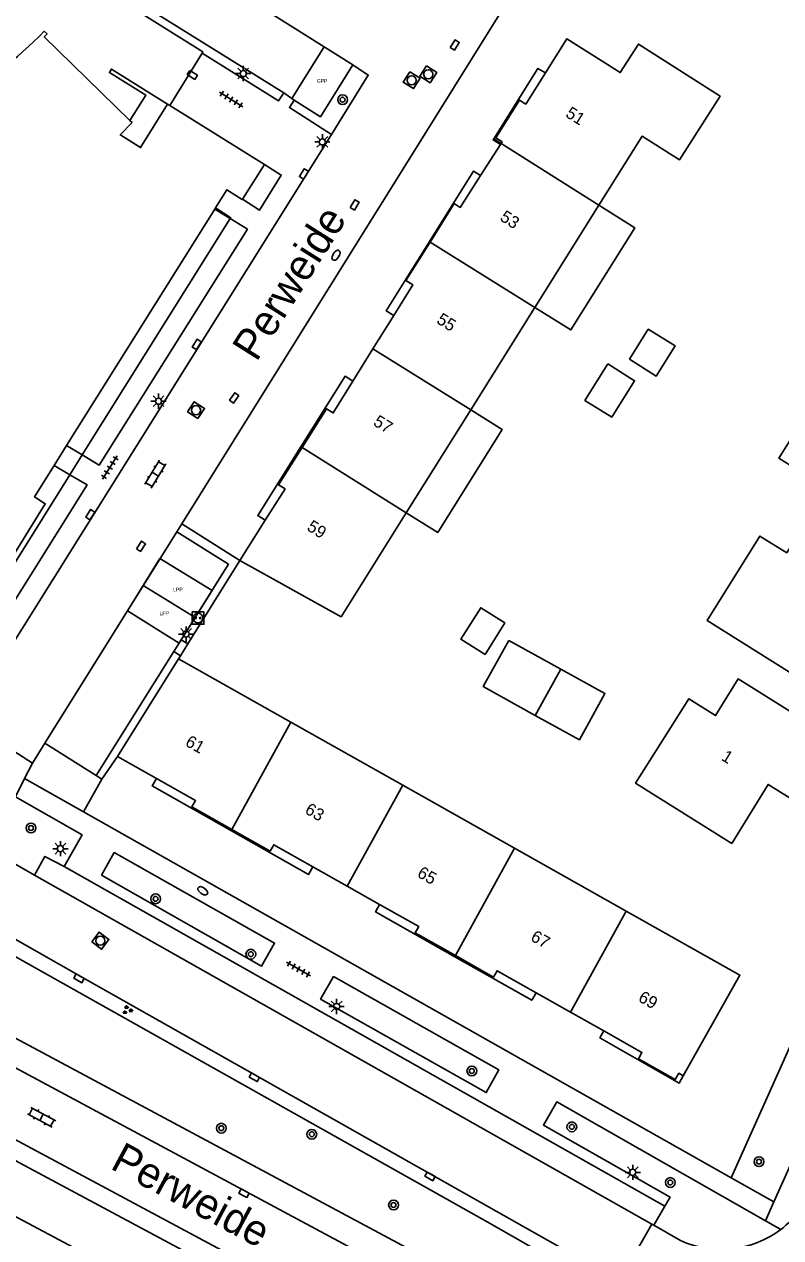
# Model space of a CAD drawing. Extents: x 136000 to 141014, y 402000 to 403500.
# Drawn here: x 138629.8 to 138691.7, y 402621.6 to 402721 of the extents above; entities that cross this region are included whole.
import ezdxf

# ---------------------------------------------------------------- set-up
doc = ezdxf.new("R2010")
doc.units = 0
for name, color, linetype in [('bp-grn-parkeervak', 7, 'Continuous'), ('gg-afsc-hekwerk', 7, 'Continuous'), ('gg-afsc-muur', 7, 'Continuous'), ('gg-anno-huisnummerreeks BGT', 7, 'Continuous'), ('gg-anno-openbare ruimte label', 7, 'Continuous'), ('gg-bbg-gedigitaliseerde bijgebouw', 7, 'Continuous'), ('gg-bbg-hoofdgebouw', 7, 'Continuous'), ('gg-bbg-luifel en loopbrug', 7, 'Continuous'), ('gg-bbg-onder overbouw', 7, 'Continuous'), ('gg-bbg-pand overbouw', 7, 'Continuous'), ('gg-bbg-tussenscheiding', 7, 'Continuous'), ('gg-bbg-tussenscheiding niveau 01', 7, 'Continuous'), ('gg-knt-verharding', 7, 'Continuous'), ('gg-knt-verharding nz', 7, 'Continuous'), ('gt-grn-groengrens', 7, 'Continuous'), ('gt-grn-weggrens', 7, 'Continuous'), ('gt-symb-boom', 7, 'Continuous'), ('gt-symb-brandkraan', 7, 'Continuous'), ('gt-symb-groenvak', 7, 'Continuous'), ('gt-symb-klinker verharding', 7, 'Continuous'), ('gt-symb-kolk', 7, 'Continuous'), ('gt-symb-kolk center center', 7, 'Continuous'), ('gt-symb-laadpunt elektrisch vervoer', 7, 'Continuous'), ('gt-symb-lichtmast', 7, 'Continuous'), ('gt-symb-rioolschacht', 7, 'Continuous'), ('gt-symb-tegel verharding', 7, 'Continuous'), ('kenmerkpunt gehandicapten parkeerplaats', 7, 'Continuous'), ('kenmerkpunt laadpunt parkeerplaats', 7, 'Continuous')]:
    doc.layers.add(name, color=color, linetype=linetype)

# ---------------------------------------------------------------- blocks, each defined once
blk = doc.blocks.new('gt0-BOOM')
at = {"layer": 'gt-symb-boom'}
for radius in [0.4, 0.2]:
    blk.add_circle((0, 0), radius, dxfattribs=at)
blk = doc.blocks.new('gt0-LMAST')
at = {"layer": 'gt-symb-lichtmast'}
for p, q in [((-0.182, 0.173), (-0.447, 0.438)), ((-0.005, 0.246), (-0.005, 0.621)), ((0.172, 0.173), (0.437, 0.438)), ((-0.255, -0.004), (-0.63, -0.004)), ((-0.182, -0.181), (-0.447, -0.446)), ((-0.005, -0.254), (-0.005, -0.629)), ((0.437, -0.446), (0.172, -0.181)), ((0.245, -0.004), (0.62, -0.004))]:
    blk.add_line(p, q, dxfattribs=at)
blk.add_circle((-0.005, -0.004), 0.25, dxfattribs=at)
blk = doc.blocks.new('gt0-LEV')
at = {"layer": 'gt-symb-laadpunt elektrisch vervoer'}
blk.add_lwpolyline([(-0.486, 0.501), (0.486, 0.501), (0.486, -0.499), (-0.486, -0.499)], close=True, dxfattribs=at)
for centre, radius in [((0, 0), 0.393), ((-0.186, 0), 0.0566), ((0.186, 0), 0.0566)]:
    blk.add_circle(centre, radius, dxfattribs=at)
blk = doc.blocks.new('gt0-KOLK')
at = {"layer": 'gt-symb-kolk'}
blk.add_lwpolyline([(0, 0), (0.375, 0), (0.375, 0.4), (-0.375, 0.4), (-0.375, 0), (0, 0)], dxfattribs=at)
blk = doc.blocks.new('gt0-TEG1')
at = {"layer": 'gt-symb-tegel verharding'}
for p, q in [((-1.125, 0), (1.125, 0)), ((-0.9, -0.25), (-0.9, 0.25)), ((-0.45, -0.25), (-0.45, 0.25)), ((0, -0.25), (0, 0.25)), ((0.45, -0.25), (0.45, 0.25)), ((0.9, -0.25), (0.9, 0.25))]:
    blk.add_line(p, q, dxfattribs=at)
blk = doc.blocks.new('gt0-KOLKCC')
at = {"layer": 'gt-symb-kolk center center'}
blk.add_lwpolyline([(-0.375, 0.2), (0.375, 0.2), (0.375, -0.2), (-0.375, -0.2)], close=True, dxfattribs=at)
blk = doc.blocks.new('gt0-KL1')
at = {"layer": 'gt-symb-klinker verharding'}
for p, q in [((-1.15, 0.3), (1.15, 0.3)), ((-1, -0.3), (-1, 0.3)), ((-0.5, 0.3), (-0.5, 0.45)), ((0, -0.3), (0, 0.3)), ((0.5, 0.3), (0.5, 0.45)), ((1, -0.3), (1, 0.3)), ((-1.15, -0.3), (1.15, -0.3)), ((-0.5, -0.45), (-0.5, -0.3)), ((0.5, -0.45), (0.5, -0.3))]:
    blk.add_line(p, q, dxfattribs=at)
blk = doc.blocks.new('gt0-BR')
at = {"layer": 'gt-symb-brandkraan'}
for centre, radius, start, end in [((-0.244, 0), 0.206, 107.56694, 252.43307), ((0.599, -2.664), 3, 106.89205, 107.56694), ((0, -0.691), 0.938, 73.10799, 106.89205), ((-0.599, -2.664), 3, 72.43309, 73.10799), ((0.244, 0), 0.206, 287.56695, 72.43309), ((0.599, 2.664), 3, 252.43307, 253.10797), ((0, 0.691), 0.938, 253.10797, 286.89206), ((-0.599, 2.664), 3, 286.89206, 287.56695)]:
    blk.add_arc(centre, radius, start, end, dxfattribs=at)
blk = doc.blocks.new('gt0-RS')
at = {"layer": 'gt-symb-rioolschacht'}
blk.add_lwpolyline([(-0.5, -0.5), (0.5, -0.5), (0.5, 0.5), (-0.5, 0.5)], close=True, dxfattribs=at)
blk.add_circle((0, 0), 0.375, dxfattribs=at)
blk = doc.blocks.new('gt0-GRVAK')
at = {"layer": 'gt-symb-groenvak'}
for p, q in [((-0.11, 0.189), (-0.228, 0.24)), ((-0.182, 0.153), (0.088, 0.153)), ((-0.091, 0.211), (-0.156, 0.322)), ((-0.047, 0.214), (-0.047, 0.393)), ((-0.004, 0.211), (0.061, 0.322)), ((0.015, 0.189), (0.133, 0.24)), ((0.262, -0.052), (0.197, 0.059)), ((0.305, -0.049), (0.305, 0.13)), ((0.349, -0.052), (0.414, 0.059)), ((-0.245, -0.228), (-0.363, -0.177)), ((-0.318, -0.264), (-0.047, -0.264)), ((-0.226, -0.206), (-0.291, -0.095)), ((-0.183, -0.203), (-0.183, -0.024)), ((-0.139, -0.206), (-0.074, -0.095)), ((-0.12, -0.228), (-0.002, -0.177)), ((0.243, -0.074), (0.125, -0.023)), ((0.17, -0.11), (0.441, -0.11)), ((0.368, -0.074), (0.486, -0.023))]:
    blk.add_line(p, q, dxfattribs=at)

msp = doc.modelspace()

# ---------------------------------------------------------------- linework, layer by layer
at = {"layer": 'bp-grn-parkeervak'}
msp.add_line((138643.734, 402672.399), (138639.49, 402675.035), dxfattribs=at)
for points in [[(138656.662, 402717.68), (138653.991, 402713.431), (138651.84, 402714.788), (138651.644, 402714.925), (138654.308, 402719.161), (138656.662, 402717.68)], [(138639.49, 402675.035), (138640.86, 402677.234), (138645.12, 402674.613), (138643.734, 402672.399)], [(138639.49, 402675.035), (138638.198, 402672.961), (138642.438, 402670.319), (138643.734, 402672.399)]]:
    msp.add_lwpolyline(points, dxfattribs=at)
at = {"layer": 'gg-afsc-hekwerk'}
msp.add_line((138641.673, 402714.343), (138644.317, 402718.639), dxfattribs=at)
msp.add_lwpolyline([(138644.317, 402718.639), (138644.377, 402718.737), (138632.059, 402726.461), (138635.077, 402731.254)], dxfattribs=at)
at = {"layer": 'gg-afsc-muur'}
for p, q in [((138643.146, 402670.243), (138647.393, 402677.079)), ((138642.547, 402669.279), (138643.146, 402670.243)), ((138642.389, 402669.024), (138642.547, 402669.279))]:
    msp.add_line(p, q, dxfattribs=at)
at = {"layer": 'gg-bbg-gedigitaliseerde bijgebouw'}
for p, q in [((138669.418, 402670.533), (138673.679, 402668.182)), ((138673.679, 402668.182), (138671.59, 402664.395))]:
    msp.add_line(p, q, dxfattribs=at)
for points in [[(138679.3, 402693.556), (138680.842, 402696.019), (138683.027, 402694.652), (138681.485, 402692.188), (138679.3, 402693.556)], [(138667.488, 402669.387), (138669.106, 402671.97), (138667.12, 402673.213), (138665.503, 402670.63), (138667.488, 402669.387)], [(138671.59, 402664.395), (138667.329, 402666.746), (138669.418, 402670.533)]]:
    msp.add_lwpolyline(points, dxfattribs=at)
at = {"layer": 'gg-bbg-hoofdgebouw'}
for p, q in [((138641.673, 402714.343), (138641.473, 402714.468)), ((138649.409, 402709.505), (138641.673, 402714.343)), ((138668.738, 402711.157), (138667.112, 402708.614)), ((138647.617, 402706.672), (138649.409, 402709.505)), ((138676.786, 402706.169), (138671.556, 402697.814)), ((138671.556, 402697.814), (138666.297, 402689.413)), ((138658.299, 402694.412), (138659.993, 402697.143)), ((138656.655, 402691.762), (138658.299, 402694.412)), ((138666.297, 402689.413), (138661.023, 402680.99)), ((138647.393, 402677.079), (138649.479, 402680.373)), ((138642.389, 402669.024), (138637.393, 402661.02)), ((138651.584, 402663.84), (138642.389, 402669.024)), ((138651.584, 402663.84), (138660.731, 402658.684)), ((138637.393, 402661.02), (138640.578, 402659.222)), ((138660.731, 402658.684), (138669.879, 402653.527)), ((138669.879, 402653.527), (138679.026, 402648.37)), ((138653.362, 402651.989), (138656.186, 402650.394)), ((138656.186, 402650.394), (138658.846, 402648.892)), ((138671.664, 402641.672), (138674.482, 402640.083)), ((138674.482, 402640.083), (138677.199, 402638.551)), ((138635.07, 402620.12), (138627.99, 402623.89))]:
    msp.add_line(p, q, dxfattribs=at)
for points in [[(138638.396, 402713.123), (138631.386, 402719.971), (138631.62, 402720.218), (138631.389, 402720.437)], [(138672.413, 402717.01), (138674.183, 402719.811), (138678.544, 402717.035), (138680.031, 402719.372), (138686.713, 402715.119), (138683.383, 402709.889), (138680.331, 402711.832), (138676.786, 402706.169)], [(138645.398, 402705.953), (138646.33, 402707.443), (138647.598, 402706.641), (138647.617, 402706.672)], [(138695.882, 402692.406), (138691.529, 402685.454), (138699.406, 402680.512)], [(138661.023, 402680.99), (138655.69, 402672.47), (138647.393, 402677.079)], [(138693.561, 402667.19), (138696.49, 402672.057), (138699.103, 402670.416), (138702.315, 402675.519), (138694.037, 402680.704), (138692.169, 402677.709), (138689.98, 402679.074), (138685.663, 402672.153), (138693.561, 402667.19)], [(138687.689, 402653.911), (138690.646, 402658.738), (138693.244, 402657.115), (138696.434, 402662.213), (138688.19, 402667.382), (138686.351, 402664.378), (138684.16, 402665.759), (138679.798, 402658.841), (138687.689, 402653.911)], [(138679.026, 402648.37), (138688.338, 402643.12), (138683.707, 402634.881)]]:
    msp.add_lwpolyline(points, dxfattribs=at)
msp.add_arc((138608.595, 402742.537), 31.749, 298.44001, 315.88527, dxfattribs=at)
at = {"layer": 'gg-bbg-luifel en loopbrug'}
for points in [[(138671.556, 402697.814), (138674.501, 402695.971), (138679.731, 402704.326), (138676.786, 402706.169)], [(138677.519, 402693.176), (138675.647, 402690.186), (138677.847, 402688.809), (138679.719, 402691.798), (138677.519, 402693.176)], [(138661.023, 402680.99), (138663.604, 402679.374), (138668.878, 402687.797), (138666.297, 402689.413)], [(138671.59, 402664.395), (138675.205, 402662.401), (138677.294, 402666.188), (138673.679, 402668.182)]]:
    msp.add_lwpolyline(points, dxfattribs=at)
at = {"layer": 'gg-bbg-onder overbouw'}
for p, q in [((138668.789, 402711.236), (138668.738, 402711.157)), ((138633.218, 402686.486), (138645.344, 402705.867)), ((138645.344, 402705.867), (138645.398, 402705.953)), ((138632.197, 402684.854), (138633.218, 402686.486))]:
    msp.add_line(p, q, dxfattribs=at)
for points in [[(138672.413, 402717.01), (138670.803, 402714.462), (138670.283, 402714.789), (138668.346, 402711.692), (138668.87, 402711.364), (138668.789, 402711.236)], [(138641.473, 402714.468), (138639.276, 402710.898), (138637.644, 402711.915)], [(138637.644, 402711.915), (138637.603, 402711.941), (138638.581, 402712.942), (138638.396, 402713.123)], [(138662.98, 402703.161), (138664.956, 402706.314), (138665.443, 402706.003), (138667.112, 402708.614)], [(138659.993, 402697.143), (138661.552, 402699.656), (138661.001, 402700.001), (138662.98, 402703.161)], [(138656.655, 402691.762), (138655.041, 402689.16), (138654.491, 402689.506), (138652.5, 402686.34)], [(138652.5, 402686.34), (138650.57, 402683.272), (138651.103, 402682.937), (138649.479, 402680.373)], [(138627.26, 402674.94), (138631.472, 402681.73), (138630.59, 402682.285), (138632.197, 402684.854)], [(138646.756, 402655.036), (138643.458, 402656.904), (138643.771, 402657.419), (138640.578, 402659.222)], [(138653.362, 402651.989), (138650.172, 402653.791), (138649.876, 402653.269), (138646.756, 402655.036)], [(138665.047, 402644.714), (138661.743, 402646.578), (138662.041, 402647.088), (138658.846, 402648.892)], [(138671.664, 402641.672), (138668.456, 402643.481), (138668.161, 402642.958), (138665.047, 402644.714)], [(138683.707, 402634.881), (138683.341, 402635.087), (138683.048, 402634.563), (138680.031, 402636.25), (138680.323, 402636.789), (138677.199, 402638.551)]]:
    msp.add_lwpolyline(points, dxfattribs=at)
at = {"layer": 'gg-bbg-pand overbouw'}
for p, q in [((138634.498, 402685.725), (138646.613, 402705.08)), ((138633.48, 402684.099), (138634.498, 402685.725))]:
    msp.add_line(p, q, dxfattribs=at)
for points in [[(138641.473, 402714.468), (138636.884, 402717.328), (138636.727, 402717.044), (138639.69, 402715.205), (138638.396, 402713.123)], [(138672.413, 402717.01), (138671.798, 402717.387), (138668.191, 402711.615)], [(138668.191, 402711.615), (138668.133, 402711.523), (138668.738, 402711.157)], [(138667.112, 402708.614), (138666.54, 402708.97), (138662.922, 402703.197)], [(138646.613, 402705.08), (138646.655, 402705.148), (138645.398, 402705.953)], [(138662.922, 402703.197), (138659.377, 402697.54), (138659.993, 402697.143)], [(138656.655, 402691.762), (138656.015, 402692.167), (138652.402, 402686.402)], [(138652.402, 402686.402), (138648.862, 402680.754), (138649.479, 402680.373)], [(138633.48, 402684.099), (138626.787, 402673.407), (138626.495, 402673.59)], [(138646.706, 402654.944), (138640.224, 402658.616), (138640.578, 402659.222)], [(138653.362, 402651.989), (138653.024, 402651.364), (138646.706, 402654.944)], [(138665, 402644.629), (138658.51, 402648.303), (138658.846, 402648.892)], [(138671.664, 402641.672), (138671.296, 402641.066), (138665, 402644.629)], [(138683.707, 402634.881), (138683.359, 402634.261), (138676.873, 402637.983), (138677.199, 402638.551)]]:
    msp.add_lwpolyline(points, dxfattribs=at)
at = {"layer": 'gg-bbg-tussenscheiding'}
for p, q in [((138668.789, 402711.236), (138676.786, 402706.169)), ((138662.98, 402703.161), (138671.556, 402697.814)), ((138658.299, 402694.412), (138666.297, 402689.413)), ((138652.5, 402686.34), (138661.023, 402680.99)), ((138646.756, 402655.036), (138651.584, 402663.84)), ((138656.186, 402650.394), (138660.731, 402658.684)), ((138665.047, 402644.714), (138669.879, 402653.527)), ((138674.482, 402640.083), (138679.026, 402648.37))]:
    msp.add_line(p, q, dxfattribs=at)
at = {"layer": 'gg-bbg-tussenscheiding niveau 01'}
for p, q in [((138668.191, 402711.615), (138668.789, 402711.236)), ((138662.922, 402703.197), (138662.98, 402703.161)), ((138652.402, 402686.402), (138652.5, 402686.34)), ((138646.706, 402654.944), (138646.756, 402655.036)), ((138665, 402644.629), (138665.047, 402644.714))]:
    msp.add_line(p, q, dxfattribs=at)
at = {"layer": 'gg-knt-verharding'}
for p, q in [((138642.64, 402680.089), (138669.182, 402722.638)), ((138651.002, 402715.372), (138651.84, 402714.788)), ((138654.899, 402711.982), (138624.896, 402664.041)), ((138642.231, 402679.434), (138642.64, 402680.089)), ((138641.996, 402669.622), (138635.638, 402659.465)), ((138641.996, 402669.622), (138642.547, 402669.279)), ((138642.598, 402670.584), (138643.146, 402670.243)), ((138624.896, 402664.041), (138630.42, 402660.489)), ((138630.42, 402660.489), (138631.434, 402662.105)), ((138635.638, 402659.465), (138631.434, 402662.105)), ((138629.76, 402659.217), (138630.42, 402660.489)), ((138634.595, 402656.484), (138629.76, 402659.217)), ((138687.623, 402626.515), (138634.595, 402656.484)), ((138626.657, 402653.553), (138630.583, 402651.306)), ((138682.195, 402624.207), (138633.02, 402652.016)), ((138700.772, 402646.155), (138691.123, 402624.542)), ((138691.123, 402624.542), (138687.623, 402626.515)), ((138681.29, 402622.638), (138682.195, 402624.207)), ((138690.434, 402622.999), (138691.682, 402622.289)), ((138681.13, 402622.73), (138678.475, 402618.07)), ((138681.29, 402622.638), (138681.13, 402622.73)), ((138683.464, 402621.392), (138681.29, 402622.638))]:
    msp.add_line(p, q, dxfattribs=at)
for points in [[(138635.617, 402730.914), (138632.971, 402726.63), (138651.002, 402715.372)], [(138644.317, 402718.639), (138650.573, 402714.729), (138651.002, 402715.372)], [(138651.84, 402714.788), (138653.991, 402713.431), (138656.662, 402717.68)], [(138656.662, 402717.68), (138657.911, 402716.843), (138654.899, 402711.982)], [(138654.899, 402711.982), (138651.464, 402714.169), (138651.84, 402714.788)], [(138647.617, 402706.672), (138649.017, 402705.774), (138650.789, 402708.642), (138649.409, 402709.505)], [(138634.498, 402685.725), (138635.893, 402684.896), (138648.013, 402704.212), (138646.613, 402705.08)], [(138623.42, 402664.966), (138634.898, 402683.265), (138633.48, 402684.099)], [(138642.231, 402679.434), (138646.468, 402676.766), (138642.598, 402670.584)], [(138678.475, 402618.07), (138634.336, 402643.029), (138600.979, 402661.995)], [(138633.02, 402652.016), (138634.477, 402654.607), (138629.037, 402657.709)], [(138709.34, 402586.58), (138582.948, 402654.331), (138582.712, 402654.43)], [(138707.392, 402580.931), (138704.31, 402582.34), (138706.08, 402586.64), (138582.01, 402653.12)], [(138690.979, 402602.304), (138691.995, 402604.2), (138601.096, 402652.923)], [(138633.02, 402652.016), (138631.439, 402652.845), (138630.583, 402651.306)], [(138636.072, 402651.292), (138637.119, 402653.15), (138650.238, 402645.741), (138649.169, 402643.854), (138636.072, 402651.292)], [(138653.993, 402641.144), (138655.071, 402642.998), (138668.59, 402635.348), (138667.571, 402633.501), (138653.993, 402641.144)], [(138682.195, 402624.207), (138682.623, 402624.945), (138672.252, 402630.831), (138673.345, 402632.728), (138690.434, 402622.999)]]:
    msp.add_lwpolyline(points, dxfattribs=at)
for centre, radius, start, end in [((138686.83, 402628.686), 8.029, 307.1802, 338.53599), ((138686.826, 402628.686), 8.032, 245.25655, 307.20188)]:
    msp.add_arc(centre, radius, start, end, dxfattribs=at)
at = {"layer": 'gg-knt-verharding nz'}
for p, q in [((138656.662, 402717.68), (138635.617, 402730.914)), ((138646.613, 402705.08), (138645.344, 402705.867)), ((138633.218, 402686.486), (138634.498, 402685.725)), ((138633.48, 402684.099), (138632.197, 402684.854)), ((138642.231, 402679.434), (138631.434, 402662.105)), ((138641.996, 402669.622), (138642.598, 402670.584)), ((138600.08, 402651.028), (138690.979, 402602.304)), ((138681.13, 402622.73), (138630.583, 402651.306))]:
    msp.add_line(p, q, dxfattribs=at)
at = {"layer": 'gt-grn-groengrens'}
for p, q in [((138647.393, 402677.079), (138642.64, 402680.089)), ((138636.103, 402659.173), (138637.393, 402661.02)), ((138634.595, 402656.484), (138636.103, 402659.173)), ((138635.638, 402659.465), (138636.103, 402659.173)), ((138697.348, 402648.296), (138687.623, 402626.515))]:
    msp.add_line(p, q, dxfattribs=at)
msp.add_lwpolyline([(138707.948, 402599.815), (138668.098, 402622.655), (138622.14, 402648.5), (138600.794, 402660.749)], dxfattribs=at)
at = {"layer": 'gt-grn-weggrens'}
for p, q in [((138629.037, 402657.709), (138629.76, 402659.217)), ((138690.434, 402622.999), (138691.123, 402624.542))]:
    msp.add_line(p, q, dxfattribs=at)

# ---------------------------------------------------------------- block references
at = {"layer": 'gt-symb-boom'}
for p in [(138655.809, 402714.818), (138630.296, 402655.171), (138640.501, 402649.369), (138648.299, 402644.832), (138666.396, 402635.27), (138645.879, 402630.583), (138674.579, 402630.691), (138653.292, 402630.086), (138689.906, 402627.837), (138682.638, 402626.131), (138659.983, 402624.292)]:
    msp.add_blockref('gt0-BOOM', p, dxfattribs=at)
at = {"layer": 'gt-symb-brandkraan'}
for p, rotation in [((138655.276, 402702.082), -121.87781647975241), ((138644.364, 402650.023), -36.09056723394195)]:
    msp.add_blockref('gt0-BR', p, dxfattribs=dict(at, rotation=rotation))
at = {"layer": 'gt-symb-groenvak'}
msp.add_blockref('gt0-GRVAK', (138638.172, 402640.258), dxfattribs=at)
at = {"layer": 'gt-symb-klinker verharding'}
for p, rotation in [((138640.481, 402684.153), -120.9244590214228), ((138631.166, 402631.472), -28.180394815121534)]:
    msp.add_blockref('gt0-KL1', p, dxfattribs=dict(at, rotation=rotation))
at = {"layer": 'gt-symb-kolk'}
for p, rotation in [((138652.819, 402708.636), 58.12218352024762), ((138644.044, 402694.668), 57.86710414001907), ((138635.323, 402680.726), 57.9946167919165), ((138634.336, 402643.029), 150.58918037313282), ((138648.688, 402634.931), 150.53928638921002), ((138663.069, 402626.808), 150.51109218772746), ((138647.642, 402625.081), -28.025316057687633)]:
    msp.add_blockref('gt0-KOLK', p, dxfattribs=dict(at, rotation=rotation))
at = {"layer": 'gt-symb-kolk center center'}
for p, rotation in [((138664.989, 402719.297), 57.9946167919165), ((138643.514, 402716.856), -32.00538320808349), ((138656.802, 402706.198), 59.28180933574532), ((138646.936, 402690.397), -124.19864361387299), ((138639.305, 402678.243), 57.86710414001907)]:
    msp.add_blockref('gt0-KOLKCC', p, dxfattribs=dict(at, rotation=rotation))
at = {"layer": 'gt-symb-laadpunt elektrisch vervoer'}
msp.add_blockref('gt0-LEV', (138643.971, 402672.362), dxfattribs=at)
at = {"layer": 'gt-symb-lichtmast'}
for p in [(138647.684, 402716.964), (138654.159, 402711.371), (138640.745, 402690.128), (138643.007, 402671.059), (138632.714, 402653.48), (138655.328, 402640.554), (138679.577, 402626.968)]:
    msp.add_blockref('gt0-LMAST', p, dxfattribs=at)
at = {"layer": 'gt-symb-rioolschacht'}
for p, rotation in [((138662.823, 402716.903), -122.54589339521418), ((138661.467, 402716.414), -122.13289585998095), ((138643.817, 402689.393), 56.786459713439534), ((138635.975, 402645.939), -36.78969964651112)]:
    msp.add_blockref('gt0-RS', p, dxfattribs=dict(at, rotation=rotation))
at = {"layer": 'gt-symb-tegel verharding'}
for p, rotation in [((138646.689, 402714.84), 147.9460559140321), ((138636.751, 402684.685), 57.9460559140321), ((138652.198, 402643.614), -29.538782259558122)]:
    msp.add_blockref('gt0-TEG1', p, dxfattribs=dict(at, rotation=rotation))

# ---------------------------------------------------------------- texts
at = {"layer": 'gg-anno-huisnummerreeks BGT'}
for s, rotation, p in [('51', 327.7, (138673.991, 402713.474)), ('53', 327.4, (138668.619, 402704.988)), ('55', 328.2, (138663.433, 402696.571)), ('57', 328.2, (138658.245, 402688.209)), ('59', 327.7, (138652.814, 402679.615)), ('61', 330.5, (138642.854, 402661.958)), ('1', 328.5, (138686.749, 402660.777)), ('63', 330.5, (138652.648, 402656.414)), ('65', 330.5, (138661.844, 402651.22)), ('67', 330.6, (138671.129, 402645.99)), ('69', 330.6, (138679.94, 402641.022))]:
    msp.add_text(s, height=1, rotation=rotation, dxfattribs=at).set_placement(p)
at = {"layer": 'gg-anno-openbare ruimte label'}
for rotation, p in [(57.7, (138648.763, 402693.279)), (331.8, (138636.699, 402627.317))]:
    msp.add_text('Perweide', height=2.5, rotation=rotation, dxfattribs=at).set_placement(p)
at = {"layer": 'kenmerkpunt gehandicapten parkeerplaats'}
msp.add_text('GPP', height=0.3, dxfattribs=at).set_placement((138653.693, 402716.21))
at = {"layer": 'kenmerkpunt laadpunt parkeerplaats'}
for p in [(138641.939, 402674.551), (138640.827, 402672.598)]:
    msp.add_text('LPP', height=0.3, dxfattribs=at).set_placement(p)

doc.saveas('drawing.dxf')
